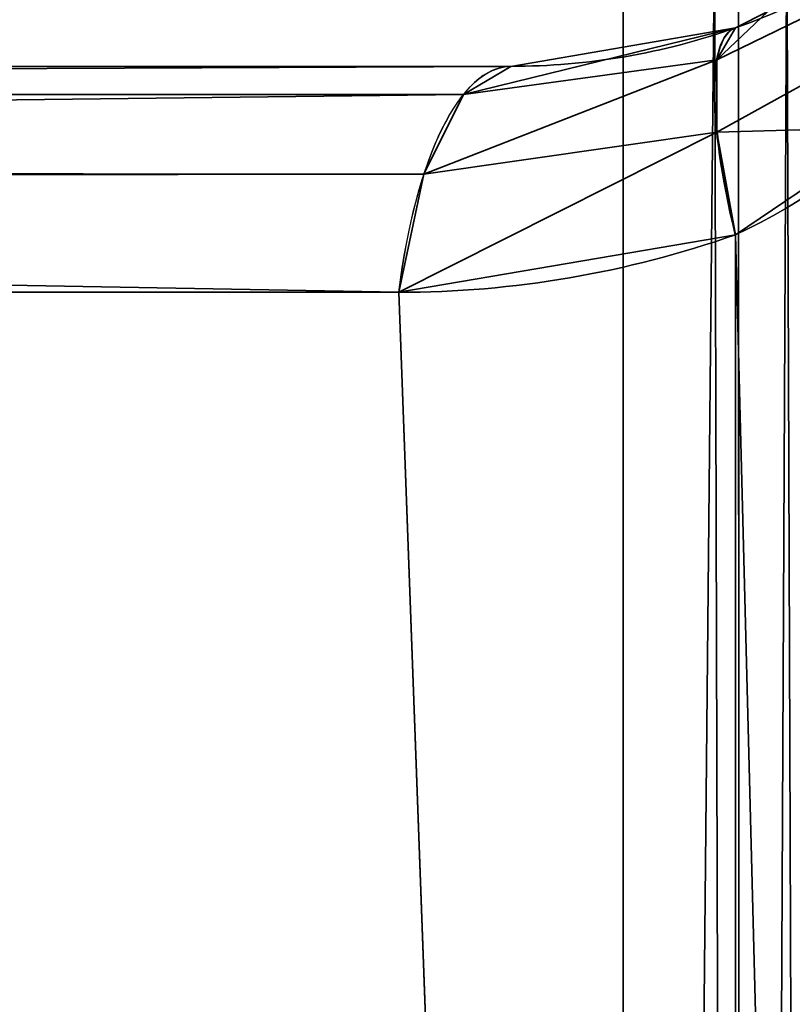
# Model space of a CAD drawing. Header units: millimetres. Extents: x -493 to 6693, y -115 to 135.
# Tile 386 of 656: x 1133.08 to 1134.68, y -1 to 1.04. Entities that reach past the tile are written whole.
import ezdxf

# ---------------------------------------------------------------- set-up
doc = ezdxf.new("R2010")
doc.units = ezdxf.units.MM
doc.layers.add('151', color=7, linetype='Continuous', true_color=0xffffff)

# ---------------------------------------------------------------- blocks, each defined once
blk = doc.blocks.new('UG_SURFACE_002')
at = {"layer": '151', "color": 252, "linetype": 'Continuous', "lineweight": 35}
for points in [[(2042.5, -15, 2200.2499), (2042.5, 125, 2200.2499), (957.5, 125, 2200.2499), (957.5, -15, 2200.2499)], [(1107.5, -15, 2050.2501), (1107.5, 125, 2050.2501), (1892.5, 125, 2050.2501), (1892.5, -15, 2050.2501)]]:
    blk.add_3dface(points, dxfattribs=at)
blk = doc.blocks.new('UG_SURFACE_163')
at = {"layer": '151', "color": 252, "linetype": 'Continuous', "lineweight": 35}
for points in [[(1134.578, -18.2001, 1170.8626), (1134.7351, 1.3086, 1163.779), (1134.6712, 1.2634, 1163.6589)], [(1134.578, -18.2001, 1170.8626), (1134.7412, -18.1183, 1171.0799), (1134.7351, 1.3086, 1163.779)], [(1134.6712, 1.2634, 1004.8411), (1134.7351, 1.3086, 1004.721), (1134.7412, -18.1183, 997.4201)], [(1134.578, -18.2001, 1170.8626), (1134.6712, 1.2634, 1163.6589), (1134.5714, 1.2272, 1163.5625)], [(1134.578, -18.2001, 997.6375), (1134.5714, 1.2272, 1004.9374), (1134.6712, 1.2634, 1004.8411)], [(1134.7412, -18.1183, 997.4201), (1134.578, -18.2001, 997.6375), (1134.6712, 1.2634, 1004.8411)], [(1134.5766, -18.2004, 1170.8617), (1134.5714, 1.2272, 1163.5625), (1134.5217, 1.2091, 1163.5146)], [(1134.5217, 1.2091, 1004.9855), (1134.5714, 1.2272, 1004.9374), (1134.5766, -18.2004, 997.6383)], [(1134.5714, 1.2272, 1163.5625), (1134.5766, -18.2004, 1170.8617), (1134.578, -18.2001, 1170.8626)], [(1134.578, -18.2001, 997.6375), (1134.5766, -18.2004, 997.6383), (1134.5714, 1.2272, 1004.9374)], [(1134.3324, -18.2525, 1170.7232), (1134.5766, -18.2004, 1170.8617), (1134.5217, 1.2091, 1163.5146)], [(1134.5217, 1.2091, 1163.5146), (1134.3324, 1.1734, 1163.4195), (1134.3324, -18.2525, 1170.7232)], [(1134.3324, -18.2525, 997.7769), (1134.3324, 1.1734, 1005.0805), (1134.5217, 1.2091, 1004.9855)], [(1134.5217, 1.2091, 1004.9855), (1134.5766, -18.2004, 997.6383), (1134.3324, -18.2525, 997.7769)], [(1130.2525, -22.3324, 1170.7232), (1134.3324, -18.2525, 1170.7232), (1134.3324, 1.1734, 1163.4195), (1120.8675, 1.1734, 1158.357)], [(1120.8675, 1.1734, 1010.1429), (1134.3324, 1.1734, 1005.0805), (1134.3324, -18.2525, 997.7769), (1130.2525, -22.3324, 997.7769)], [(1134.8485, 1.112, 1162.6972), (1134.5266, 0.9546, 1162.5661), (1134.6321, 1.0547, 1162.3501)], [(1134.8485, 1.112, 1162.6972), (1134.8485, 0.983, 1162.8835), (1134.5266, 0.8049, 1162.7823), (1134.5266, 0.9546, 1162.5661)], [(1134.6321, 1.0547, 1006.1499), (1134.5266, 0.9546, 1005.9339), (1134.8485, 1.112, 1005.8028)], [(1134.8485, 0.983, 1005.6165), (1134.8485, 1.112, 1005.8028), (1134.5266, 0.9546, 1005.9339), (1134.5266, 0.8049, 1005.7178)], [(1134.5266, 0.9546, 1162.5661), (1134.5648, 1.0204, 1162.3144), (1134.6321, 1.0547, 1162.3501)], [(1134.6321, 1.0547, 1006.1499), (1134.5648, 1.0204, 1006.1857), (1134.5266, 0.9546, 1005.9339)], [(1134.5648, 1.0204, 1006.1857), (1134.6321, 1.0547, 1162.3501), (1134.5648, 1.0204, 1162.3144)], [(1134.5648, 1.0204, 1006.1857), (1134.6321, 1.0547, 1006.1499), (1134.6321, 1.0547, 1162.3501)], [(1134.0016, 0.8828, 1162.3588), (1134.1, 0.941, 1162.0971), (1134.5648, 1.0204, 1162.3144)], [(1134.5648, 1.0204, 1162.3144), (1134.5266, 0.9546, 1162.5661), (1134.0016, 0.8828, 1162.3588)], [(1134.0016, 0.8828, 1006.1413), (1134.5266, 0.9546, 1005.9339), (1134.5648, 1.0204, 1006.1857)], [(1134.5648, 1.0204, 1006.1857), (1134.1, 0.941, 1006.403), (1134.0016, 0.8828, 1006.1413)], [(1134.5648, 1.0204, 1162.3144), (1134.1, 0.941, 1006.403), (1134.5648, 1.0204, 1006.1857)], [(1134.5648, 1.0204, 1162.3144), (1134.1, 0.941, 1162.0971), (1134.1, 0.941, 1006.403)], [(1134.5266, 0.8049, 1162.7823), (1134.8485, 0.983, 1162.8835), (1134.895, 0.8152, 1163.0285)], [(1134.895, 0.8152, 1005.4716), (1134.8485, 0.983, 1005.6165), (1134.5266, 0.8049, 1005.7178)], [(1134.1, 0.941, 1162.0971), (1134.0016, 0.8828, 1162.3588), (1121.2915, 0.8828, 1157.58), (1121.2965, 0.8858, 1157.5664)], [(1121.2965, 0.8858, 1157.5664), (1121.3899, 0.941, 1157.3184), (1134.1, 0.941, 1162.0971)], [(1134.0016, 0.8828, 1006.1413), (1134.1, 0.941, 1006.403), (1121.3899, 0.941, 1011.1816), (1121.2965, 0.8858, 1010.9335)], [(1134.1, 0.941, 1162.0971), (1121.3899, 0.941, 1157.3184), (1121.3899, 0.941, 1011.1816), (1134.1, 0.941, 1006.403)], [(1133.9196, 0.7178, 1162.5769), (1134.0016, 0.8828, 1162.3588), (1134.5266, 0.9546, 1162.5661)], [(1134.5266, 0.9546, 1162.5661), (1134.5266, 0.8049, 1162.7823), (1133.9196, 0.7178, 1162.5769)], [(1133.9196, 0.7178, 1005.9232), (1134.5266, 0.8049, 1005.7178), (1134.5266, 0.9546, 1005.9339)], [(1134.5266, 0.9546, 1005.9339), (1134.0016, 0.8828, 1006.1413), (1133.9196, 0.7178, 1005.9232)], [(1134.0016, 0.8828, 1162.3588), (1133.9196, 0.7178, 1162.5769), (1121.2095, 0.7178, 1157.7982), (1121.2157, 0.7303, 1157.7815)], [(1121.2157, 0.7303, 1157.7815), (1121.2915, 0.8828, 1157.58), (1134.0016, 0.8828, 1162.3588)], [(1133.9196, 0.7178, 1005.9232), (1134.0016, 0.8828, 1006.1413), (1121.2915, 0.8828, 1010.9199), (1121.2157, 0.7303, 1010.7185)], [(1121.2965, 0.8858, 1010.9335), (1121.2915, 0.8828, 1010.9199), (1134.0016, 0.8828, 1006.1413)], [(1134.895, 0.8152, 1163.0285), (1134.5648, 0.5925, 1162.9325), (1134.5266, 0.8049, 1162.7823)], [(1134.5266, 0.8049, 1005.7178), (1134.5648, 0.5925, 1005.5676), (1134.895, 0.8152, 1005.4716)], [(1134.5648, 0.5925, 1162.9325), (1134.895, 0.8152, 1163.0285), (1135.0532, -18.3807, 1170.3823)], [(1135.0532, -18.3807, 998.1178), (1134.895, 0.8152, 1005.4716), (1134.5648, 0.5925, 1005.5676)], [(1133.8676, 0.4734, 1162.7152), (1133.9196, 0.7178, 1162.5769), (1134.5266, 0.8049, 1162.7823)], [(1134.5266, 0.8049, 1162.7823), (1134.5648, 0.5925, 1162.9325), (1133.8676, 0.4734, 1162.7152)], [(1133.8676, 0.4734, 1005.7849), (1134.5648, 0.5925, 1005.5676), (1134.5266, 0.8049, 1005.7178)], [(1134.5266, 0.8049, 1005.7178), (1133.9196, 0.7178, 1005.9232), (1133.8676, 0.4734, 1005.7849)], [(1133.9196, 0.7178, 1162.5769), (1133.8676, 0.4734, 1162.7152), (1121.1575, 0.4734, 1157.9365), (1121.2058, 0.7005, 1157.8079)], [(1121.2058, 0.7005, 1157.8079), (1121.2095, 0.7178, 1157.7982), (1133.9196, 0.7178, 1162.5769)], [(1133.8676, 0.4734, 1005.7849), (1133.9196, 0.7178, 1005.9232), (1121.2095, 0.7178, 1010.7019), (1121.2058, 0.7005, 1010.6921)], [(1121.2157, 0.7303, 1010.7185), (1121.2095, 0.7178, 1010.7019), (1133.9196, 0.7178, 1005.9232)], [(1121.2058, 0.7005, 1010.6921), (1121.1575, 0.4734, 1010.5636), (1133.8676, 0.4734, 1005.7849)], [(1133.8676, 0.4734, 1162.7152), (1134.5648, 0.5925, 1162.9325), (1134.5648, -18.4849, 1170.1051)], [(1134.5648, -18.4849, 998.3949), (1134.5648, 0.5925, 1005.5676), (1133.8676, 0.4734, 1005.7849)], [(1135.0532, -18.3807, 1170.3823), (1134.5648, -18.4849, 1170.1051), (1134.5648, 0.5925, 1162.9325)], [(1134.5648, 0.5925, 1005.5676), (1134.5648, -18.4849, 998.3949), (1135.0532, -18.3807, 998.1178)], [(1121.1575, 0.4734, 1157.9365), (1133.8676, 0.4734, 1162.7152), (1134.5648, -18.4849, 1170.1051), (1130.4848, -22.5648, 1170.1051)], [(1130.4848, -22.5648, 998.3949), (1134.5648, -18.4849, 998.3949), (1133.8676, 0.4734, 1005.7849), (1121.1575, 0.4734, 1010.5636)]]:
    blk.add_3dface(points, dxfattribs=at)
blk = doc.blocks.new('UG_SURFACE_168')
at = {"layer": '151', "color": 252, "linetype": 'Continuous', "lineweight": 35}
for points in [[(1134.578, -18.2001, 1170.8626), (1134.7351, 1.3086, 1163.779), (1134.6712, 1.2634, 1163.6589)], [(1134.578, -18.2001, 1170.8626), (1134.7412, -18.1183, 1171.0799), (1134.7351, 1.3086, 1163.779)], [(1134.6712, 1.2634, 1004.8411), (1134.7351, 1.3086, 1004.721), (1134.7412, -18.1183, 997.4201)], [(1134.578, -18.2001, 1170.8626), (1134.6712, 1.2634, 1163.6589), (1134.5714, 1.2272, 1163.5625)], [(1134.578, -18.2001, 997.6375), (1134.5714, 1.2272, 1004.9374), (1134.6712, 1.2634, 1004.8411)], [(1134.7412, -18.1183, 997.4201), (1134.578, -18.2001, 997.6375), (1134.6712, 1.2634, 1004.8411)], [(1134.5766, -18.2004, 1170.8617), (1134.5714, 1.2272, 1163.5625), (1134.5217, 1.2091, 1163.5146)], [(1134.5217, 1.2091, 1004.9855), (1134.5714, 1.2272, 1004.9374), (1134.5766, -18.2004, 997.6383)], [(1134.5714, 1.2272, 1163.5625), (1134.5766, -18.2004, 1170.8617), (1134.578, -18.2001, 1170.8626)], [(1134.578, -18.2001, 997.6375), (1134.5766, -18.2004, 997.6383), (1134.5714, 1.2272, 1004.9374)], [(1134.3324, -18.2525, 1170.7232), (1134.5766, -18.2004, 1170.8617), (1134.5217, 1.2091, 1163.5146)], [(1134.5217, 1.2091, 1163.5146), (1134.3324, 1.1734, 1163.4195), (1134.3324, -18.2525, 1170.7232)], [(1134.3324, -18.2525, 997.7769), (1134.3324, 1.1734, 1005.0805), (1134.5217, 1.2091, 1004.9855)], [(1134.5217, 1.2091, 1004.9855), (1134.5766, -18.2004, 997.6383), (1134.3324, -18.2525, 997.7769)], [(1130.2525, -22.3324, 1170.7232), (1134.3324, -18.2525, 1170.7232), (1134.3324, 1.1734, 1163.4195), (1120.8675, 1.1734, 1158.357)], [(1120.8675, 1.1734, 1010.1429), (1134.3324, 1.1734, 1005.0805), (1134.3324, -18.2525, 997.7769), (1130.2525, -22.3324, 997.7769)], [(1134.8485, 1.112, 1162.6972), (1134.5266, 0.9546, 1162.5661), (1134.6321, 1.0547, 1162.3501)], [(1134.8485, 1.112, 1162.6972), (1134.8485, 0.983, 1162.8835), (1134.5266, 0.8049, 1162.7823), (1134.5266, 0.9546, 1162.5661)], [(1134.6321, 1.0547, 1006.1499), (1134.5266, 0.9546, 1005.9339), (1134.8485, 1.112, 1005.8028)], [(1134.8485, 0.983, 1005.6165), (1134.8485, 1.112, 1005.8028), (1134.5266, 0.9546, 1005.9339), (1134.5266, 0.8049, 1005.7178)], [(1134.5266, 0.9546, 1162.5661), (1134.5648, 1.0204, 1162.3144), (1134.6321, 1.0547, 1162.3501)], [(1134.6321, 1.0547, 1006.1499), (1134.5648, 1.0204, 1006.1857), (1134.5266, 0.9546, 1005.9339)], [(1134.5648, 1.0204, 1006.1857), (1134.6321, 1.0547, 1162.3501), (1134.5648, 1.0204, 1162.3144)], [(1134.5648, 1.0204, 1006.1857), (1134.6321, 1.0547, 1006.1499), (1134.6321, 1.0547, 1162.3501)], [(1134.0016, 0.8828, 1162.3588), (1134.1, 0.941, 1162.0971), (1134.5648, 1.0204, 1162.3144)], [(1134.5648, 1.0204, 1162.3144), (1134.5266, 0.9546, 1162.5661), (1134.0016, 0.8828, 1162.3588)], [(1134.0016, 0.8828, 1006.1413), (1134.5266, 0.9546, 1005.9339), (1134.5648, 1.0204, 1006.1857)], [(1134.5648, 1.0204, 1006.1857), (1134.1, 0.941, 1006.403), (1134.0016, 0.8828, 1006.1413)], [(1134.5648, 1.0204, 1162.3144), (1134.1, 0.941, 1006.403), (1134.5648, 1.0204, 1006.1857)], [(1134.5648, 1.0204, 1162.3144), (1134.1, 0.941, 1162.0971), (1134.1, 0.941, 1006.403)], [(1134.5266, 0.8049, 1162.7823), (1134.8485, 0.983, 1162.8835), (1134.895, 0.8152, 1163.0285)], [(1134.895, 0.8152, 1005.4716), (1134.8485, 0.983, 1005.6165), (1134.5266, 0.8049, 1005.7178)], [(1134.1, 0.941, 1162.0971), (1134.0016, 0.8828, 1162.3588), (1121.2915, 0.8828, 1157.58), (1121.2965, 0.8858, 1157.5664)], [(1121.2965, 0.8858, 1157.5664), (1121.3899, 0.941, 1157.3184), (1134.1, 0.941, 1162.0971)], [(1134.0016, 0.8828, 1006.1413), (1134.1, 0.941, 1006.403), (1121.3899, 0.941, 1011.1816), (1121.2965, 0.8858, 1010.9335)], [(1134.1, 0.941, 1162.0971), (1121.3899, 0.941, 1157.3184), (1121.3899, 0.941, 1011.1816), (1134.1, 0.941, 1006.403)], [(1133.9196, 0.7178, 1162.5769), (1134.0016, 0.8828, 1162.3588), (1134.5266, 0.9546, 1162.5661)], [(1134.5266, 0.9546, 1162.5661), (1134.5266, 0.8049, 1162.7823), (1133.9196, 0.7178, 1162.5769)], [(1133.9196, 0.7178, 1005.9232), (1134.5266, 0.8049, 1005.7178), (1134.5266, 0.9546, 1005.9339)], [(1134.5266, 0.9546, 1005.9339), (1134.0016, 0.8828, 1006.1413), (1133.9196, 0.7178, 1005.9232)], [(1134.0016, 0.8828, 1162.3588), (1133.9196, 0.7178, 1162.5769), (1121.2095, 0.7178, 1157.7982), (1121.2157, 0.7303, 1157.7815)], [(1121.2157, 0.7303, 1157.7815), (1121.2915, 0.8828, 1157.58), (1134.0016, 0.8828, 1162.3588)], [(1133.9196, 0.7178, 1005.9232), (1134.0016, 0.8828, 1006.1413), (1121.2915, 0.8828, 1010.9199), (1121.2157, 0.7303, 1010.7185)], [(1121.2965, 0.8858, 1010.9335), (1121.2915, 0.8828, 1010.9199), (1134.0016, 0.8828, 1006.1413)], [(1134.895, 0.8152, 1163.0285), (1134.5648, 0.5925, 1162.9325), (1134.5266, 0.8049, 1162.7823)], [(1134.5266, 0.8049, 1005.7178), (1134.5648, 0.5925, 1005.5676), (1134.895, 0.8152, 1005.4716)], [(1134.5648, 0.5925, 1162.9325), (1134.895, 0.8152, 1163.0285), (1135.0532, -18.3807, 1170.3823)], [(1135.0532, -18.3807, 998.1178), (1134.895, 0.8152, 1005.4716), (1134.5648, 0.5925, 1005.5676)], [(1133.8676, 0.4734, 1162.7152), (1133.9196, 0.7178, 1162.5769), (1134.5266, 0.8049, 1162.7823)], [(1134.5266, 0.8049, 1162.7823), (1134.5648, 0.5925, 1162.9325), (1133.8676, 0.4734, 1162.7152)], [(1133.8676, 0.4734, 1005.7849), (1134.5648, 0.5925, 1005.5676), (1134.5266, 0.8049, 1005.7178)], [(1134.5266, 0.8049, 1005.7178), (1133.9196, 0.7178, 1005.9232), (1133.8676, 0.4734, 1005.7849)], [(1133.9196, 0.7178, 1162.5769), (1133.8676, 0.4734, 1162.7152), (1121.1575, 0.4734, 1157.9365), (1121.2058, 0.7005, 1157.8079)], [(1121.2058, 0.7005, 1157.8079), (1121.2095, 0.7178, 1157.7982), (1133.9196, 0.7178, 1162.5769)], [(1133.8676, 0.4734, 1005.7849), (1133.9196, 0.7178, 1005.9232), (1121.2095, 0.7178, 1010.7019), (1121.2058, 0.7005, 1010.6921)], [(1121.2157, 0.7303, 1010.7185), (1121.2095, 0.7178, 1010.7019), (1133.9196, 0.7178, 1005.9232)], [(1121.2058, 0.7005, 1010.6921), (1121.1575, 0.4734, 1010.5636), (1133.8676, 0.4734, 1005.7849)], [(1133.8676, 0.4734, 1162.7152), (1134.5648, 0.5925, 1162.9325), (1134.5648, -18.4849, 1170.1051)], [(1134.5648, -18.4849, 998.3949), (1134.5648, 0.5925, 1005.5676), (1133.8676, 0.4734, 1005.7849)], [(1135.0532, -18.3807, 1170.3823), (1134.5648, -18.4849, 1170.1051), (1134.5648, 0.5925, 1162.9325)], [(1134.5648, 0.5925, 1005.5676), (1134.5648, -18.4849, 998.3949), (1135.0532, -18.3807, 998.1178)], [(1121.1575, 0.4734, 1157.9365), (1133.8676, 0.4734, 1162.7152), (1134.5648, -18.4849, 1170.1051), (1130.4848, -22.5648, 1170.1051)], [(1130.4848, -22.5648, 998.3949), (1134.5648, -18.4849, 998.3949), (1133.8676, 0.4734, 1005.7849), (1121.1575, 0.4734, 1010.5636)]]:
    blk.add_3dface(points, dxfattribs=at)
blk = doc.blocks.new('UG_SURFACE_174')
at = {"layer": '151', "color": 252, "linetype": 'Continuous', "lineweight": 35}
for points in [[(1134.578, -18.2001, 1170.8626), (1134.7351, 1.3086, 1163.779), (1134.6712, 1.2634, 1163.6589)], [(1134.578, -18.2001, 1170.8626), (1134.7412, -18.1183, 1171.0799), (1134.7351, 1.3086, 1163.779)], [(1134.6712, 1.2634, 1004.8411), (1134.7351, 1.3086, 1004.721), (1134.7412, -18.1183, 997.4201)], [(1134.578, -18.2001, 1170.8626), (1134.6712, 1.2634, 1163.6589), (1134.5714, 1.2272, 1163.5625)], [(1134.578, -18.2001, 997.6375), (1134.5714, 1.2272, 1004.9374), (1134.6712, 1.2634, 1004.8411)], [(1134.7412, -18.1183, 997.4201), (1134.578, -18.2001, 997.6375), (1134.6712, 1.2634, 1004.8411)], [(1134.5766, -18.2004, 1170.8617), (1134.5714, 1.2272, 1163.5625), (1134.5217, 1.2091, 1163.5146)], [(1134.5217, 1.2091, 1004.9855), (1134.5714, 1.2272, 1004.9374), (1134.5766, -18.2004, 997.6383)], [(1134.5714, 1.2272, 1163.5625), (1134.5766, -18.2004, 1170.8617), (1134.578, -18.2001, 1170.8626)], [(1134.578, -18.2001, 997.6375), (1134.5766, -18.2004, 997.6383), (1134.5714, 1.2272, 1004.9374)], [(1134.3324, -18.2525, 1170.7232), (1134.5766, -18.2004, 1170.8617), (1134.5217, 1.2091, 1163.5146)], [(1134.5217, 1.2091, 1163.5146), (1134.3324, 1.1734, 1163.4195), (1134.3324, -18.2525, 1170.7232)], [(1134.3324, -18.2525, 997.7769), (1134.3324, 1.1734, 1005.0805), (1134.5217, 1.2091, 1004.9855)], [(1134.5217, 1.2091, 1004.9855), (1134.5766, -18.2004, 997.6383), (1134.3324, -18.2525, 997.7769)], [(1130.2525, -22.3324, 1170.7232), (1134.3324, -18.2525, 1170.7232), (1134.3324, 1.1734, 1163.4195), (1120.8675, 1.1734, 1158.357)], [(1120.8675, 1.1734, 1010.1429), (1134.3324, 1.1734, 1005.0805), (1134.3324, -18.2525, 997.7769), (1130.2525, -22.3324, 997.7769)], [(1134.8485, 1.112, 1162.6972), (1134.5266, 0.9546, 1162.5661), (1134.6321, 1.0547, 1162.3501)], [(1134.8485, 1.112, 1162.6972), (1134.8485, 0.983, 1162.8835), (1134.5266, 0.8049, 1162.7823), (1134.5266, 0.9546, 1162.5661)], [(1134.6321, 1.0547, 1006.1499), (1134.5266, 0.9546, 1005.9339), (1134.8485, 1.112, 1005.8028)], [(1134.8485, 0.983, 1005.6165), (1134.8485, 1.112, 1005.8028), (1134.5266, 0.9546, 1005.9339), (1134.5266, 0.8049, 1005.7178)], [(1134.5266, 0.9546, 1162.5661), (1134.5648, 1.0204, 1162.3144), (1134.6321, 1.0547, 1162.3501)], [(1134.6321, 1.0547, 1006.1499), (1134.5648, 1.0204, 1006.1857), (1134.5266, 0.9546, 1005.9339)], [(1134.5648, 1.0204, 1006.1857), (1134.6321, 1.0547, 1162.3501), (1134.5648, 1.0204, 1162.3144)], [(1134.5648, 1.0204, 1006.1857), (1134.6321, 1.0547, 1006.1499), (1134.6321, 1.0547, 1162.3501)], [(1134.0016, 0.8828, 1162.3588), (1134.1, 0.941, 1162.0971), (1134.5648, 1.0204, 1162.3144)], [(1134.5648, 1.0204, 1162.3144), (1134.5266, 0.9546, 1162.5661), (1134.0016, 0.8828, 1162.3588)], [(1134.0016, 0.8828, 1006.1413), (1134.5266, 0.9546, 1005.9339), (1134.5648, 1.0204, 1006.1857)], [(1134.5648, 1.0204, 1006.1857), (1134.1, 0.941, 1006.403), (1134.0016, 0.8828, 1006.1413)], [(1134.5648, 1.0204, 1162.3144), (1134.1, 0.941, 1006.403), (1134.5648, 1.0204, 1006.1857)], [(1134.5648, 1.0204, 1162.3144), (1134.1, 0.941, 1162.0971), (1134.1, 0.941, 1006.403)], [(1134.5266, 0.8049, 1162.7823), (1134.8485, 0.983, 1162.8835), (1134.895, 0.8152, 1163.0285)], [(1134.895, 0.8152, 1005.4716), (1134.8485, 0.983, 1005.6165), (1134.5266, 0.8049, 1005.7178)], [(1134.1, 0.941, 1162.0971), (1134.0016, 0.8828, 1162.3588), (1121.2915, 0.8828, 1157.58), (1121.2965, 0.8858, 1157.5664)], [(1121.2965, 0.8858, 1157.5664), (1121.3899, 0.941, 1157.3184), (1134.1, 0.941, 1162.0971)], [(1134.0016, 0.8828, 1006.1413), (1134.1, 0.941, 1006.403), (1121.3899, 0.941, 1011.1816), (1121.2965, 0.8858, 1010.9335)], [(1134.1, 0.941, 1162.0971), (1121.3899, 0.941, 1157.3184), (1121.3899, 0.941, 1011.1816), (1134.1, 0.941, 1006.403)], [(1133.9196, 0.7178, 1162.5769), (1134.0016, 0.8828, 1162.3588), (1134.5266, 0.9546, 1162.5661)], [(1134.5266, 0.9546, 1162.5661), (1134.5266, 0.8049, 1162.7823), (1133.9196, 0.7178, 1162.5769)], [(1133.9196, 0.7178, 1005.9232), (1134.5266, 0.8049, 1005.7178), (1134.5266, 0.9546, 1005.9339)], [(1134.5266, 0.9546, 1005.9339), (1134.0016, 0.8828, 1006.1413), (1133.9196, 0.7178, 1005.9232)], [(1134.0016, 0.8828, 1162.3588), (1133.9196, 0.7178, 1162.5769), (1121.2095, 0.7178, 1157.7982), (1121.2157, 0.7303, 1157.7815)], [(1121.2157, 0.7303, 1157.7815), (1121.2915, 0.8828, 1157.58), (1134.0016, 0.8828, 1162.3588)], [(1133.9196, 0.7178, 1005.9232), (1134.0016, 0.8828, 1006.1413), (1121.2915, 0.8828, 1010.9199), (1121.2157, 0.7303, 1010.7185)], [(1121.2965, 0.8858, 1010.9335), (1121.2915, 0.8828, 1010.9199), (1134.0016, 0.8828, 1006.1413)], [(1134.895, 0.8152, 1163.0285), (1134.5648, 0.5925, 1162.9325), (1134.5266, 0.8049, 1162.7823)], [(1134.5266, 0.8049, 1005.7178), (1134.5648, 0.5925, 1005.5676), (1134.895, 0.8152, 1005.4716)], [(1134.5648, 0.5925, 1162.9325), (1134.895, 0.8152, 1163.0285), (1135.0532, -18.3807, 1170.3823)], [(1135.0532, -18.3807, 998.1178), (1134.895, 0.8152, 1005.4716), (1134.5648, 0.5925, 1005.5676)], [(1133.8676, 0.4734, 1162.7152), (1133.9196, 0.7178, 1162.5769), (1134.5266, 0.8049, 1162.7823)], [(1134.5266, 0.8049, 1162.7823), (1134.5648, 0.5925, 1162.9325), (1133.8676, 0.4734, 1162.7152)], [(1133.8676, 0.4734, 1005.7849), (1134.5648, 0.5925, 1005.5676), (1134.5266, 0.8049, 1005.7178)], [(1134.5266, 0.8049, 1005.7178), (1133.9196, 0.7178, 1005.9232), (1133.8676, 0.4734, 1005.7849)], [(1133.9196, 0.7178, 1162.5769), (1133.8676, 0.4734, 1162.7152), (1121.1575, 0.4734, 1157.9365), (1121.2058, 0.7005, 1157.8079)], [(1121.2058, 0.7005, 1157.8079), (1121.2095, 0.7178, 1157.7982), (1133.9196, 0.7178, 1162.5769)], [(1133.8676, 0.4734, 1005.7849), (1133.9196, 0.7178, 1005.9232), (1121.2095, 0.7178, 1010.7019), (1121.2058, 0.7005, 1010.6921)], [(1121.2157, 0.7303, 1010.7185), (1121.2095, 0.7178, 1010.7019), (1133.9196, 0.7178, 1005.9232)], [(1121.2058, 0.7005, 1010.6921), (1121.1575, 0.4734, 1010.5636), (1133.8676, 0.4734, 1005.7849)], [(1133.8676, 0.4734, 1162.7152), (1134.5648, 0.5925, 1162.9325), (1134.5648, -18.4849, 1170.1051)], [(1134.5648, -18.4849, 998.3949), (1134.5648, 0.5925, 1005.5676), (1133.8676, 0.4734, 1005.7849)], [(1135.0532, -18.3807, 1170.3823), (1134.5648, -18.4849, 1170.1051), (1134.5648, 0.5925, 1162.9325)], [(1134.5648, 0.5925, 1005.5676), (1134.5648, -18.4849, 998.3949), (1135.0532, -18.3807, 998.1178)], [(1121.1575, 0.4734, 1157.9365), (1133.8676, 0.4734, 1162.7152), (1134.5648, -18.4849, 1170.1051), (1130.4848, -22.5648, 1170.1051)], [(1130.4848, -22.5648, 998.3949), (1134.5648, -18.4849, 998.3949), (1133.8676, 0.4734, 1005.7849), (1121.1575, 0.4734, 1010.5636)]]:
    blk.add_3dface(points, dxfattribs=at)

msp = doc.modelspace()

# ---------------------------------------------------------------- linework, layer by layer
at = {"layer": '151', "color": 253, "linetype": 'Continuous', "lineweight": -3}
for p, q in [((1134.3324, 1.1734, 1005.0805), (1134.3324, -18.2525, 997.7769)), ((1134.3324, -18.2525, 1170.7231), (1134.3324, 1.1734, 1163.4195)), ((1134.3324, -18.2525, 1170.7231), (1134.3324, 1.1734, 1163.4195)), ((1134.3324, 1.1734, 1005.0805), (1134.3324, -18.2525, 997.7769)), ((1134.3324, 1.1734, 1005.0805), (1134.3324, -18.2525, 997.7769)), ((1134.3324, -18.2525, 1170.7231), (1134.3324, 1.1734, 1163.4195)), ((1134.1, 0.941, 1162.0971), (1121.3898, 0.941, 1157.3184)), ((1121.3898, 0.941, 1011.1816), (1134.1, 0.941, 1006.4029)), ((1121.3898, 0.941, 1011.1816), (1134.1, 0.941, 1006.4029)), ((1134.1, 0.941, 1162.0971), (1121.3898, 0.941, 1157.3184)), ((1134.1, 0.941, 1162.0971), (1121.3898, 0.941, 1157.3184)), ((1121.3898, 0.941, 1011.1816), (1134.1, 0.941, 1006.4029)), ((1134.1, 0.941, 1006.4029), (1134.1, 0.941, 1162.0971)), ((1134.1, 0.941, 1006.4029), (1134.1, 0.941, 1162.0971)), ((1134.1, 0.941, 1006.4029), (1134.1, 0.941, 1162.0971)), ((1134.5648, 0.5925, 1162.9325), (1134.5648, -18.4849, 1170.1051)), ((1134.5648, -18.4849, 998.3949), (1134.5648, 0.5925, 1005.5675)), ((1134.5648, 0.5925, 1162.9325), (1134.5648, -18.4849, 1170.1051)), ((1134.5648, -18.4849, 998.3949), (1134.5648, 0.5925, 1005.5675)), ((1134.5648, 0.5925, 1162.9325), (1134.5648, -18.4849, 1170.1051)), ((1134.5648, -18.4849, 998.3949), (1134.5648, 0.5925, 1005.5675)), ((1121.1575, 0.4734, 1157.9364), (1133.8676, 0.4734, 1162.7151)), ((1133.8676, 0.4734, 1005.7849), (1121.1575, 0.4734, 1010.5636)), ((1121.1575, 0.4734, 1157.9364), (1133.8676, 0.4734, 1162.7151)), ((1133.8676, 0.4734, 1005.7849), (1121.1575, 0.4734, 1010.5636)), ((1121.1575, 0.4734, 1157.9364), (1133.8676, 0.4734, 1162.7151)), ((1133.8676, 0.4734, 1005.7849), (1121.1575, 0.4734, 1010.5636))]:
    msp.add_line(p, q, dxfattribs=at)
at = {"layer": '151', "color": 253, "linetype": 'Continuous', "lineweight": -3, "extrusion": (0.919321, 0.323531, 0.224002)}
msp.add_arc((-376.375, 892.9696, 1303.7203), 0.7, 360, 64.9542, dxfattribs=at)
msp.add_arc((-376.375, 892.9696, 1303.7203), 0.7, 360, 64.9542, dxfattribs=at)
msp.add_arc((-376.375, 892.9696, 1303.7203), 0.7, 360, 64.9542, dxfattribs=at)
at = {"layer": '151', "color": 253, "linetype": 'Continuous', "lineweight": -3, "extrusion": (0.919321, 0.323531, -0.224002)}
msp.add_arc((-376.375, 1220.4258, 817.9712), 0.7, 295.0458, 0, dxfattribs=at)
msp.add_arc((-376.375, 1220.4258, 817.9712), 0.7, 295.0458, 0, dxfattribs=at)
msp.add_arc((-376.375, 1220.4258, 817.9712), 0.7, 295.0458, 0, dxfattribs=at)
at = {"layer": '151', "color": 253, "linetype": 'Continuous', "lineweight": -3, "extrusion": (0.936029, 1.15982e-15, 0.351924)}
msp.add_arc((0.241, 688.6395, 1470.5196), 0.7, 360, 70.6118, dxfattribs=at)
msp.add_arc((0.241, 688.6395, 1470.5196), 0.7, 360, 70.6118, dxfattribs=at)
msp.add_arc((0.241, 688.6395, 1470.5196), 0.7, 360, 70.6118, dxfattribs=at)
at = {"layer": '151', "color": 253, "linetype": 'Continuous', "lineweight": -3, "extrusion": (0.936029, 0, -0.351924)}
msp.add_arc((0.241, 1341.1387, 707.3731), 0.7, 289.3882, 0, dxfattribs=at)
msp.add_arc((0.241, 1341.1387, 707.3731), 0.7, 289.3882, 0, dxfattribs=at)
msp.add_arc((0.241, 1341.1387, 707.3731), 0.7, 289.3882, 0, dxfattribs=at)
at = {"layer": '151', "color": 253, "linetype": 'Continuous', "lineweight": -3, "extrusion": (4.32051e-16, 0.72035, 0.69361)}
msp.add_ellipse((1134.1, 2.341, 1004.8141), major_axis=(0, 1.4, -1.454), ratio=0.69361, start_param=3.47998, end_param=4.712389, dxfattribs=at)
msp.add_ellipse((1134.1, 2.341, 1004.8141), major_axis=(0, 1.4, -1.454), ratio=0.69361, start_param=3.47998, end_param=4.712389, dxfattribs=at)
msp.add_ellipse((1134.1, 2.341, 1004.8141), major_axis=(0, 1.4, -1.454), ratio=0.69361, start_param=3.47998, end_param=4.712389, dxfattribs=at)
at = {"layer": '151', "color": 253, "linetype": 'Continuous', "lineweight": -3, "extrusion": (-2.37351e-16, -0.395731, 0.918367)}
msp.add_ellipse((1134.1, 2.341, 1163.6859), major_axis=(0, 1.8537, 0.7988), ratio=0.69361, start_param=3.47998, end_param=4.712389, dxfattribs=at)
msp.add_ellipse((1134.1, 2.341, 1163.6859), major_axis=(0, 1.8537, 0.7988), ratio=0.69361, start_param=3.47998, end_param=4.712389, dxfattribs=at)
msp.add_ellipse((1134.1, 2.341, 1163.6859), major_axis=(0, 1.8537, 0.7988), ratio=0.69361, start_param=3.47998, end_param=4.712389, dxfattribs=at)
at = {"layer": '151', "color": 253, "linetype": 'Continuous', "lineweight": -3, "extrusion": (-2.37351e-16, -0.395731, -0.918367)}
msp.add_ellipse((1134.1, 2.341, 1004.8141), major_axis=(0, 1.8537, -0.7988), ratio=0.69361, start_param=1.570796, end_param=2.803205, dxfattribs=at)
msp.add_ellipse((1134.1, 2.341, 1004.8141), major_axis=(0, 1.8537, -0.7988), ratio=0.69361, start_param=1.570796, end_param=2.803205, dxfattribs=at)
msp.add_ellipse((1134.1, 2.341, 1004.8141), major_axis=(0, 1.8537, -0.7988), ratio=0.69361, start_param=1.570796, end_param=2.803205, dxfattribs=at)
at = {"layer": '151', "color": 253, "linetype": 'Continuous', "lineweight": -3, "extrusion": (4.32051e-16, 0.72035, -0.69361)}
msp.add_ellipse((1134.1, 2.341, 1163.6859), major_axis=(0, 1.4, 1.454), ratio=0.69361, start_param=1.570796, end_param=2.803205, dxfattribs=at)
msp.add_ellipse((1134.1, 2.341, 1163.6859), major_axis=(0, 1.4, 1.454), ratio=0.69361, start_param=1.570796, end_param=2.803205, dxfattribs=at)
msp.add_ellipse((1134.1, 2.341, 1163.6859), major_axis=(0, 1.4, 1.454), ratio=0.69361, start_param=1.570796, end_param=2.803205, dxfattribs=at)
at = {"layer": '151', "color": 253, "linetype": 'Continuous', "lineweight": -3, "extrusion": (0.440905, -0.440905, 0.781797)}
msp.add_ellipse((1134.1, 2.341, 1007.1925), major_axis=(0.9899, -0.9899, -1.1166), ratio=0.781797, start_param=5.497787, end_param=5.836175, dxfattribs=at)
msp.add_ellipse((1134.1, 2.341, 1007.1925), major_axis=(0.9899, -0.9899, -1.1166), ratio=0.781797, start_param=5.497787, end_param=5.836175, dxfattribs=at)
msp.add_ellipse((1134.1, 2.341, 1007.1925), major_axis=(0.9899, -0.9899, -1.1166), ratio=0.781797, start_param=5.497787, end_param=5.836175, dxfattribs=at)
at = {"layer": '151', "color": 253, "linetype": 'Continuous', "lineweight": -3, "extrusion": (0.440905, -0.440905, -0.781797)}
msp.add_ellipse((1134.1, 2.341, 1161.3075), major_axis=(-0.9899, 0.9899, -1.1166), ratio=0.781797, start_param=3.588603, end_param=3.926991, dxfattribs=at)
msp.add_ellipse((1134.1, 2.341, 1161.3075), major_axis=(-0.9899, 0.9899, -1.1166), ratio=0.781797, start_param=3.588603, end_param=3.926991, dxfattribs=at)
msp.add_ellipse((1134.1, 2.341, 1161.3075), major_axis=(-0.9899, 0.9899, -1.1166), ratio=0.781797, start_param=3.588603, end_param=3.926991, dxfattribs=at)
at = {"layer": '151', "color": 253, "linetype": 'Continuous', "lineweight": -3, "extrusion": (-0.331967, 0.331967, 0.882948)}
msp.add_ellipse((1133.8676, 2.5734, 1161.9256), major_axis=(-1.4849, 1.4849, -1.1166), ratio=0.882948, start_param=2.356194, end_param=2.694582, dxfattribs=at)
msp.add_ellipse((1133.8676, 2.5734, 1161.9256), major_axis=(-1.4849, 1.4849, -1.1166), ratio=0.882948, start_param=2.356194, end_param=2.694582, dxfattribs=at)
msp.add_ellipse((1133.8676, 2.5734, 1161.9256), major_axis=(-1.4849, 1.4849, -1.1166), ratio=0.882948, start_param=2.356194, end_param=2.694582, dxfattribs=at)
at = {"layer": '151', "color": 253, "linetype": 'Continuous', "lineweight": -3, "extrusion": (-0.331967, 0.331967, -0.882948)}
msp.add_ellipse((1133.8676, 2.5734, 1006.5744), major_axis=(1.4849, -1.4849, -1.1166), ratio=0.882948, start_param=0.447011, end_param=0.785398, dxfattribs=at)
msp.add_ellipse((1133.8676, 2.5734, 1006.5744), major_axis=(1.4849, -1.4849, -1.1166), ratio=0.882948, start_param=0.447011, end_param=0.785398, dxfattribs=at)
msp.add_ellipse((1133.8676, 2.5734, 1006.5744), major_axis=(1.4849, -1.4849, -1.1166), ratio=0.882948, start_param=0.447011, end_param=0.785398, dxfattribs=at)

# ---------------------------------------------------------------- block references
at = {"layer": '151', "color": 253, "linetype": 'Continuous', "lineweight": -3}
for name in ['UG_SURFACE_002', 'UG_SURFACE_163', 'UG_SURFACE_168', 'UG_SURFACE_174']:
    msp.add_blockref(name, (0, 0), dxfattribs=at)

doc.saveas('drawing.dxf')
